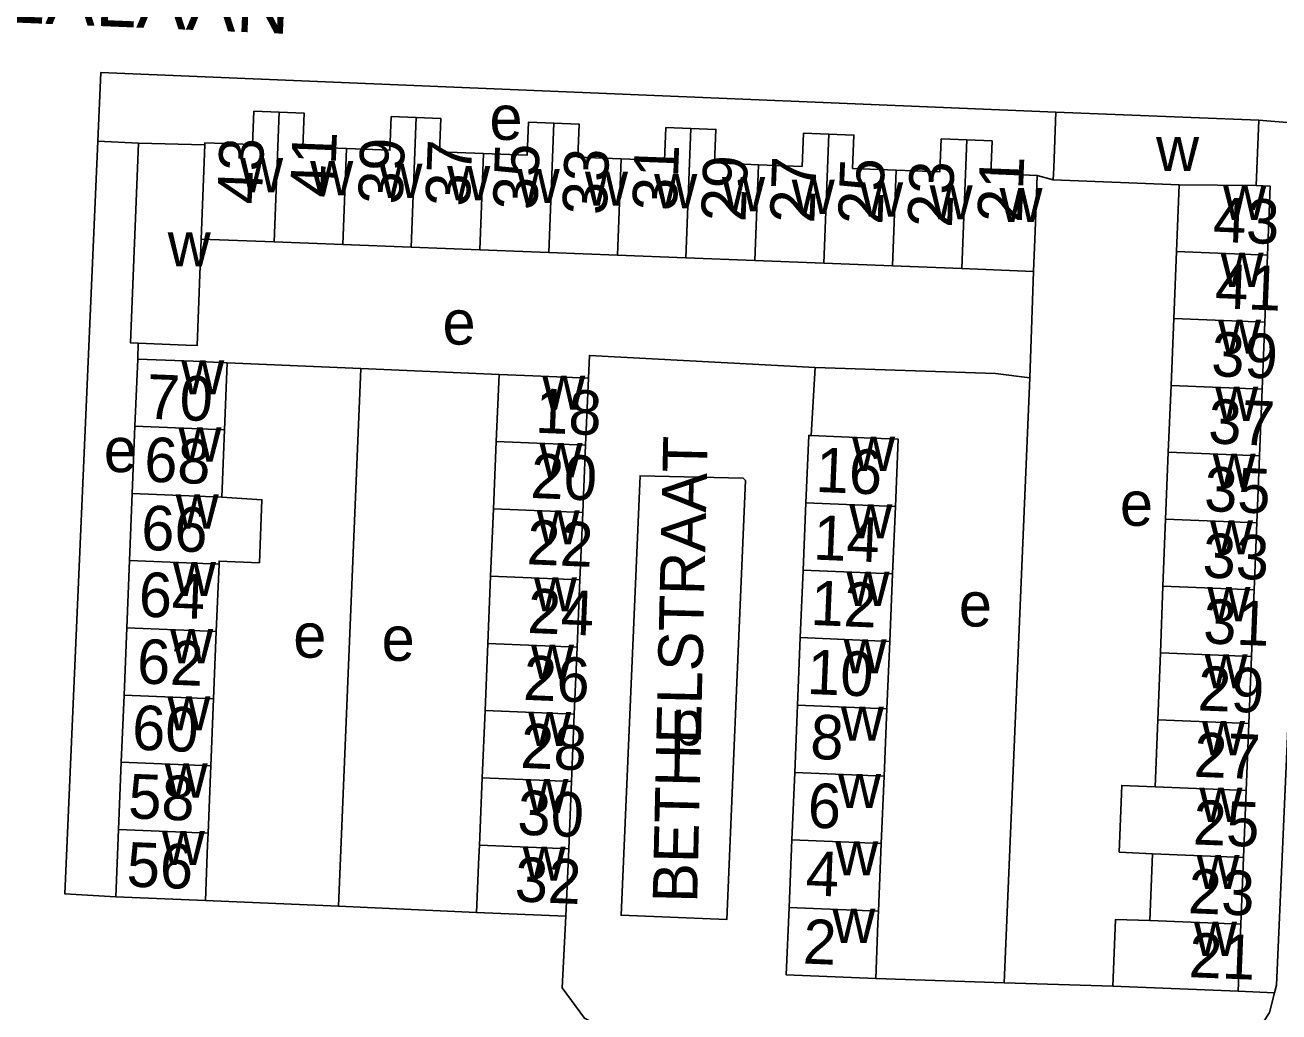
# Model space of a CAD drawing. Extents: x 159675 to 162108, y 386471 to 388472.
# Drawn here: x 161520 to 161632.7, y 387132 to 387220.7 of the extents above; entities that cross this region are included whole.
import ezdxf

# ---------------------------------------------------------------- set-up
doc = ezdxf.new("R2010")
doc.units = 0
for name, color, linetype in [('BLT_Basislijn', 7, 'Continuous'), ('BLT_Bebouwing', 7, 'Continuous'), ('BLT_Centroide', 7, 'Continuous'), ('BLT_Huisnummer', 7, 'Continuous'), ('BLT_Huisnummer_ tussenligend', 7, 'Continuous'), ('BLT_Onderverdeling_panden', 7, 'Continuous'), ('BLT_Straatnaam', 7, 'Continuous'), ('BLT_Straatnaam_verkleind', 7, 'Continuous')]:
    doc.layers.add(name, color=color, linetype=linetype)

msp = doc.modelspace()

# ---------------------------------------------------------------- linework, layer by layer
at = {"layer": 'BLT_Basislijn'}
for p, q in [((161530.17, 387210.07), (161526.53, 387210.26)), ((161610.94, 387207.17), (161612.38, 387206.79)), ((161610.26, 387189), (161610.61, 387198.55)), ((161530.16, 387192.1), (161530.11, 387190.68)), ((161538.16, 387190.35), (161550.17, 387189.84)), ((161550.17, 387189.84), (161548.15, 387141.51)), ((161550.17, 387189.84), (161562.58, 387189.3)), ((161590.62, 387183.81), (161590.98, 387189.91)), ((161610.26, 387189), (161607.96, 387134.64)), ((161536.19, 387142.04), (161548.15, 387141.51)), ((161548.15, 387141.51), (161560.56, 387140.96)), ((161596.43, 387135.02), (161607.96, 387134.64)), ((161607.96, 387134.64), (161617.74, 387134.34)), ((161632.26, 387133.74), (161629, 387133.89))]:
    msp.add_line(p, q, dxfattribs=at)
for points in [[(161526.53, 387210.26), (161526.79, 387216.41), (161612.62, 387212.86)], [(161630.85, 387212.13), (161633.77, 387211.9), (161635.19, 387210.92), (161635.93, 387207.81), (161635.29, 387198.82), (161632.43, 387134.43), (161632.26, 387133.74)], [(161526.53, 387210.26), (161523.57, 387142.62), (161528.14, 387142.37)], [(161570.61, 387188.97), (161570.7, 387191.01), (161590.98, 387189.91)], [(161590.98, 387189.91), (161607.2, 387189.39), (161610.26, 387189)], [(161583.89, 387160.21), (161584.73, 387179.76), (161584.52, 387179.99), (161575.26, 387180.19), (161573.54, 387140.7), (161583.05, 387140.33), (161583.89, 387160.21)], [(161568.59, 387140.63), (161568.26, 387134.2), (161570.25, 387131.45), (161571.55, 387130.77), (161573.58, 387130.31), (161623.06, 387128.4), (161627.01, 387128.49), (161629.54, 387129.45), (161630.92, 387130.57), (161631.8, 387131.97), (161632.26, 387133.74)]]:
    msp.add_lwpolyline(points, dxfattribs=at)
at = {"layer": 'BLT_Bebouwing'}
for p, q in [((161630.85, 387212.13), (161612.62, 387212.86)), ((161630.61, 387206.26), (161630.85, 387212.13)), ((161536.15, 387209.94), (161530.17, 387210.07)), ((161623.68, 387206.34), (161612.38, 387206.79)), ((161623.44, 387200.33), (161623.68, 387206.34)), ((161542.36, 387201.2), (161535.82, 387201.45)), ((161548.53, 387200.96), (161542.36, 387201.2)), ((161554.67, 387200.72), (161548.53, 387200.96)), ((161560.84, 387200.48), (161554.67, 387200.72)), ((161567.05, 387200.24), (161560.84, 387200.48)), ((161573.22, 387200), (161567.05, 387200.24)), ((161579.37, 387199.76), (161573.22, 387200)), ((161585.55, 387199.52), (161579.37, 387199.76)), ((161623.2, 387194.32), (161623.44, 387200.33)), ((161631.39, 387193.99), (161631.63, 387200)), ((161591.75, 387199.28), (161585.55, 387199.52)), ((161597.94, 387199.04), (161591.75, 387199.28)), ((161604.15, 387198.8), (161597.94, 387199.04)), ((161610.61, 387198.55), (161604.15, 387198.8)), ((161622.96, 387188.31), (161623.2, 387194.32)), ((161631.15, 387187.98), (161631.39, 387193.99)), ((161530.11, 387190.68), (161529.86, 387184.64)), ((161537.91, 387184.32), (161538.16, 387190.35)), ((161562.33, 387183.26), (161562.58, 387189.3)), ((161570.61, 387188.97), (161570.35, 387182.93)), ((161622.72, 387182.3), (161622.96, 387188.31)), ((161630.91, 387181.97), (161631.15, 387187.98)), ((161529.86, 387184.64), (161529.62, 387178.61)), ((161537.66, 387178.28), (161537.91, 387184.32)), ((161562.07, 387177.22), (161562.33, 387183.26)), ((161570.35, 387182.93), (161570.1, 387176.88)), ((161622.48, 387176.29), (161622.72, 387182.3)), ((161630.67, 387175.96), (161630.91, 387181.97)), ((161529.62, 387178.61), (161529.37, 387172.57)), ((161561.82, 387171.18), (161562.07, 387177.22)), ((161590.15, 387177.76), (161589.9, 387171.7)), ((161597.94, 387171.37), (161598.19, 387177.43)), ((161570.1, 387176.88), (161569.85, 387170.84)), ((161622.24, 387170.28), (161622.48, 387176.29)), ((161630.43, 387169.95), (161630.67, 387175.96)), ((161529.37, 387172.57), (161529.12, 387166.53)), ((161537.17, 387166.2), (161537.42, 387172.24)), ((161589.9, 387171.7), (161589.65, 387165.65)), ((161561.57, 387165.13), (161561.82, 387171.18)), ((161569.85, 387170.84), (161569.6, 387164.8)), ((161597.69, 387165.31), (161597.94, 387171.37)), ((161622.01, 387164.27), (161622.24, 387170.28)), ((161630.2, 387163.94), (161630.43, 387169.95)), ((161529.12, 387166.53), (161528.88, 387160.49)), ((161536.93, 387160.16), (161537.17, 387166.2)), ((161561.32, 387159.09), (161561.57, 387165.13)), ((161569.6, 387164.8), (161569.34, 387158.76)), ((161589.65, 387165.65), (161589.4, 387159.59)), ((161597.43, 387159.25), (161597.69, 387165.31)), ((161621.77, 387158.26), (161622.01, 387164.27)), ((161629.96, 387157.93), (161630.2, 387163.94)), ((161528.88, 387160.49), (161528.63, 387154.45)), ((161536.68, 387154.13), (161536.93, 387160.16)), ((161589.4, 387159.59), (161589.15, 387153.53)), ((161597.18, 387153.19), (161597.43, 387159.25)), ((161561.06, 387153.05), (161561.32, 387159.09)), ((161569.34, 387158.76), (161569.09, 387152.72)), ((161621.53, 387152.25), (161621.77, 387158.26)), ((161629.72, 387151.92), (161629.96, 387157.93)), ((161528.63, 387154.45), (161528.39, 387148.42)), ((161536.43, 387148.09), (161536.68, 387154.13)), ((161589.15, 387153.53), (161588.89, 387147.47)), ((161560.81, 387147.01), (161561.06, 387153.05)), ((161569.09, 387152.72), (161568.84, 387146.67)), ((161596.93, 387147.14), (161597.18, 387153.19)), ((161629.48, 387145.91), (161629.72, 387151.92)), ((161528.39, 387148.42), (161528.14, 387142.37)), ((161588.89, 387147.47), (161588.64, 387141.41)), ((161596.68, 387141.08), (161596.93, 387147.14)), ((161568.84, 387146.67), (161568.59, 387140.63)), ((161621.05, 387140.23), (161621.29, 387146.24)), ((161629.24, 387139.9), (161629.48, 387145.91)), ((161528.14, 387142.37), (161536.19, 387142.04)), ((161568.59, 387140.63), (161560.56, 387140.96)), ((161629, 387133.89), (161629.24, 387139.9)), ((161617.74, 387134.34), (161629, 387133.89))]:
    msp.add_line(p, q, dxfattribs=at)
for points in [[(161542.81, 387212.86), (161540.55, 387212.95), (161540.43, 387209.95), (161536.15, 387210.11), (161536.15, 387209.94)], [(161548.87, 387209.6), (161544.95, 387209.75), (161545.07, 387212.77), (161542.81, 387212.86)], [(161555.12, 387212.38), (161552.89, 387212.47), (161552.78, 387209.44), (161548.87, 387209.6)], [(161561.17, 387209.14), (161557.24, 387209.3), (161557.36, 387212.29), (161555.12, 387212.38)], [(161612.38, 387206.79), (161612.43, 387207.86), (161612.62, 387212.86)], [(161567.5, 387211.87), (161565.22, 387211.96), (161565.1, 387208.99), (161561.17, 387209.14)], [(161573.56, 387208.67), (161569.66, 387208.82), (161569.78, 387211.78), (161567.5, 387211.87)], [(161579.82, 387211.4), (161577.57, 387211.48), (161577.45, 387208.52), (161573.56, 387208.67)], [(161585.88, 387208.14), (161581.95, 387208.3), (161582.06, 387211.31), (161579.82, 387211.4)], [(161592.2, 387210.89), (161589.93, 387210.97), (161589.81, 387207.99), (161585.88, 387208.14)], [(161530.17, 387210.07), (161529.47, 387192.13), (161530.16, 387192.1)], [(161598.27, 387207.65), (161594.35, 387207.81), (161594.47, 387210.8), (161592.2, 387210.89)], [(161604.6, 387210.37), (161602.31, 387210.46), (161602.2, 387207.5), (161598.27, 387207.65)], [(161610.94, 387207.17), (161606.78, 387207.34), (161606.89, 387210.28), (161604.6, 387210.37)], [(161610.94, 387207.17), (161610.75, 387202.18), (161610.61, 387198.55)], [(161631.63, 387200), (161631.88, 387206.21), (161630.61, 387206.26)], [(161530.16, 387192.1), (161534.47, 387191.93), (161535.45, 387191.89), (161535.82, 387201.45)], [(161538.16, 387190.35), (161535.11, 387190.48), (161530.11, 387190.68)], [(161562.58, 387189.3), (161565.61, 387189.18), (161570.61, 387188.97)], [(161590.62, 387183.81), (161590.41, 387183.82), (161590.15, 387177.76)], [(161598.19, 387177.43), (161598.45, 387183.48), (161595.4, 387183.61), (161590.62, 387183.81)], [(161537.42, 387172.24), (161537.43, 387172.53), (161541.05, 387172.38), (161541.28, 387178.04), (161537.66, 387178.28)], [(161621.29, 387146.24), (161618.31, 387146.39), (161618.54, 387152.37), (161621.53, 387152.25)], [(161536.19, 387142.04), (161536.39, 387147.04), (161536.43, 387148.09)], [(161560.56, 387140.96), (161560.77, 387145.96), (161560.81, 387147.01)], [(161588.64, 387141.41), (161588.39, 387135.35), (161596.43, 387135.02)], [(161596.43, 387135.02), (161596.63, 387140.01), (161596.68, 387141.08)], [(161621.05, 387140.23), (161617.98, 387140.34), (161617.74, 387134.34)]]:
    msp.add_lwpolyline(points, dxfattribs=at)
at = {"layer": 'BLT_Onderverdeling_panden'}
for p, q in [((161542.81, 387212.86), (161542.36, 387201.2)), ((161555.12, 387212.38), (161554.67, 387200.72)), ((161567.5, 387211.87), (161567.05, 387200.24)), ((161579.82, 387211.4), (161579.37, 387199.76)), ((161535.82, 387201.45), (161536.15, 387209.94)), ((161592.2, 387210.89), (161591.75, 387199.28)), ((161604.6, 387210.37), (161604.15, 387198.8)), ((161548.87, 387209.6), (161548.53, 387200.96)), ((161561.17, 387209.14), (161560.84, 387200.48)), ((161573.56, 387208.67), (161573.22, 387200)), ((161585.88, 387208.14), (161585.55, 387199.52)), ((161598.27, 387207.65), (161597.94, 387199.04)), ((161623.68, 387206.34), (161630.61, 387206.26)), ((161623.44, 387200.33), (161631.63, 387200)), ((161623.2, 387194.32), (161631.39, 387193.99)), ((161622.96, 387188.31), (161631.15, 387187.98)), ((161529.86, 387184.64), (161537.91, 387184.32)), ((161562.33, 387183.26), (161570.35, 387182.93)), ((161622.72, 387182.3), (161630.91, 387181.97)), ((161529.62, 387178.61), (161537.66, 387178.28)), ((161562.07, 387177.22), (161570.1, 387176.88)), ((161590.15, 387177.76), (161598.19, 387177.43)), ((161622.48, 387176.29), (161630.67, 387175.96)), ((161529.37, 387172.57), (161537.42, 387172.24)), ((161589.9, 387171.7), (161597.94, 387171.37)), ((161561.82, 387171.18), (161569.85, 387170.84)), ((161622.24, 387170.28), (161630.43, 387169.95)), ((161529.12, 387166.53), (161537.17, 387166.2)), ((161561.57, 387165.13), (161569.6, 387164.8)), ((161589.65, 387165.65), (161597.69, 387165.31)), ((161622.01, 387164.27), (161630.2, 387163.94)), ((161528.88, 387160.49), (161536.93, 387160.16)), ((161589.4, 387159.59), (161597.43, 387159.25)), ((161561.32, 387159.09), (161569.34, 387158.76)), ((161621.77, 387158.26), (161629.96, 387157.93)), ((161528.63, 387154.45), (161536.68, 387154.13)), ((161589.15, 387153.53), (161597.18, 387153.19)), ((161561.06, 387153.05), (161569.09, 387152.72)), ((161621.53, 387152.25), (161629.72, 387151.92)), ((161528.39, 387148.42), (161536.43, 387148.09)), ((161560.81, 387147.01), (161568.84, 387146.67)), ((161588.89, 387147.47), (161596.93, 387147.14)), ((161621.29, 387146.24), (161629.48, 387145.91)), ((161588.64, 387141.41), (161596.68, 387141.08)), ((161621.05, 387140.23), (161629.24, 387139.9))]:
    msp.add_line(p, q, dxfattribs=at)

# ---------------------------------------------------------------- texts
at = {"layer": 'BLT_Centroide'}
for s, p in [('e', (161561.72, 387210.37)), ('w', (161621.62, 387207.56)), ('w', (161539.31, 387205.66)), ('w', (161545.61, 387205.39)), ('w', (161551.83, 387205.16)), ('w', (161557.92, 387204.94)), ('w', (161564.17, 387204.69)), ('w', (161570.3, 387204.45)), ('w', (161576.52, 387204.22)), ('w', (161582.62, 387203.95)), ('w', (161588.88, 387203.72)), ('w', (161595.02, 387203.47)), ('w', (161601.27, 387203.22)), ('w', (161607.55, 387202.98)), ('w', (161627.65, 387203.16)), ('w', (161532.81, 387199)), ('w', (161627.41, 387197.16)), ('e', (161557.5, 387191.98)), ('w', (161627.18, 387191.16)), ('w', (161534.02, 387187.5)), ('w', (161566.46, 387186.12)), ('w', (161626.93, 387185.12)), ('w', (161533.77, 387181.47)), ('e', (161527.07, 387180.52)), ('w', (161566.21, 387180.06)), ('w', (161594.3, 387180.62)), ('w', (161626.7, 387179.12)), ('w', (161533.52, 387175.44)), ('e', (161618.37, 387175.7)), ('w', (161594.05, 387174.56)), ('w', (161565.96, 387174.03)), ('w', (161626.46, 387173.12)), ('w', (161533.27, 387169.38)), ('w', (161593.8, 387168.5)), ('w', (161565.71, 387168)), ('e', (161603.9, 387166.65)), ('w', (161626.23, 387167.12)), ('w', (161533.02, 387163.34)), ('e', (161544.09, 387163.85)), ('e', (161552.03, 387163.57)), ('w', (161565.45, 387161.94)), ('w', (161593.54, 387162.44)), ('w', (161625.98, 387161.09)), ('w', (161532.78, 387157.31)), ('w', (161593.29, 387156.38)), ('w', (161565.2, 387155.91)), ('p', (161578.01, 387155.98)), ('w', (161625.74, 387155.09)), ('w', (161532.53, 387151.28)), ('w', (161564.95, 387149.88)), ('w', (161593.04, 387150.34)), ('w', (161625.51, 387149.09)), ('w', (161532.28, 387145.22)), ('w', (161564.7, 387143.81)), ('w', (161592.79, 387144.28)), ('w', (161625.26, 387143.06)), ('w', (161592.53, 387138.22)), ('w', (161625.02, 387137.06))]:
    msp.add_text(s, height=4, dxfattribs=at).set_placement(p)
at = {"layer": 'BLT_Huisnummer'}
for s, rotation, p in [('43', 87.7744, (161541.25, 387204.53)), ('37', 87.7744, (161559.95, 387204.34)), ('33', 87.7744, (161572.25, 387203.58)), ('29', 87.7744, (161584.72, 387202.96)), ('25', 87.7744, (161597.02, 387202.71)), ('21', 87.7744, (161609.55, 387202.9)), ('43', 357.7278, (161626.68, 387201.23)), ('70', 357.6659, (161530.84, 387185.33)), ('18', 357.6102, (161565.78, 387184.07)), ('37', 357.7278, (161626.26, 387183.11)), ('16', 357.6135, (161590.98, 387178.75)), ('22', 357.6102, (161565.02, 387172.25)), ('33', 357.7278, (161625.75, 387171.06)), ('64', 357.6659, (161530.15, 387167.56)), ('26', 357.6102, (161564.71, 387160.07)), ('10', 357.6135, (161590.2, 387160.6)), ('29', 357.7278, (161625.31, 387159.12)), ('60', 357.6659, (161529.55, 387155.6)), ('6', 357.6135, (161590.26, 387148.6)), ('25', 357.7278, (161624.89, 387147.08)), ('56', 357.6659, (161529.07, 387143.3)), ('32', 357.6102, (161563.94, 387141.96)), ('2', 357.6135, (161589.84, 387136.38)), ('21', 357.7278, (161624.51, 387135.15))]:
    msp.add_text(s, height=4, rotation=rotation, dxfattribs=at).set_placement(p)
at = {"layer": 'BLT_Huisnummer_ tussenligend'}
for s, rotation, p in [('41', 87.7744, (161547.79, 387205.12)), ('39', 87.7744, (161553.9, 387204.53)), ('35', 87.7744, (161566.01, 387204.02)), ('31', 87.7744, (161578.54, 387203.95)), ('27', 87.7744, (161590.9, 387202.83)), ('23', 87.7744, (161603.27, 387202.45)), ('41', 357.7278, (161626.86, 387195.26)), ('39', 357.7278, (161626.53, 387189.15)), ('68', 357.6659, (161530.64, 387179.68)), ('20', 357.6102, (161565.36, 387178.21)), ('35', 357.7278, (161625.89, 387177.03)), ('66', 357.6659, (161530.37, 387173.55)), ('14', 357.6135, (161590.76, 387172.67)), ('12', 357.6135, (161590.52, 387166.8)), ('24', 357.6102, (161565.09, 387166.08)), ('31', 357.7278, (161625.81, 387165.14)), ('62', 357.6659, (161529.99, 387161.55)), ('8', 357.6135, (161590.49, 387154.77)), ('28', 357.6102, (161564.45, 387153.96)), ('27', 357.7278, (161624.96, 387153.16)), ('58', 357.6659, (161529.21, 387149.43)), ('30', 357.6102, (161564.18, 387147.96)), ('4', 357.6135, (161590.09, 387142.51)), ('23', 357.7278, (161624.45, 387140.9))]:
    msp.add_text(s, height=4, rotation=rotation, dxfattribs=at).set_placement(p)
at = {"layer": 'BLT_Straatnaam'}
msp.add_text('JUDEALAAN', height=5, rotation=357.6125, dxfattribs=at).set_placement((161504.35, 387221.53))
at = {"layer": 'BLT_Straatnaam_verkleind'}
msp.add_text('BETHELSTRAAT', height=4, rotation=88.6887, dxfattribs=at).set_placement((161580.38, 387141.8))

doc.saveas('drawing.dxf')
